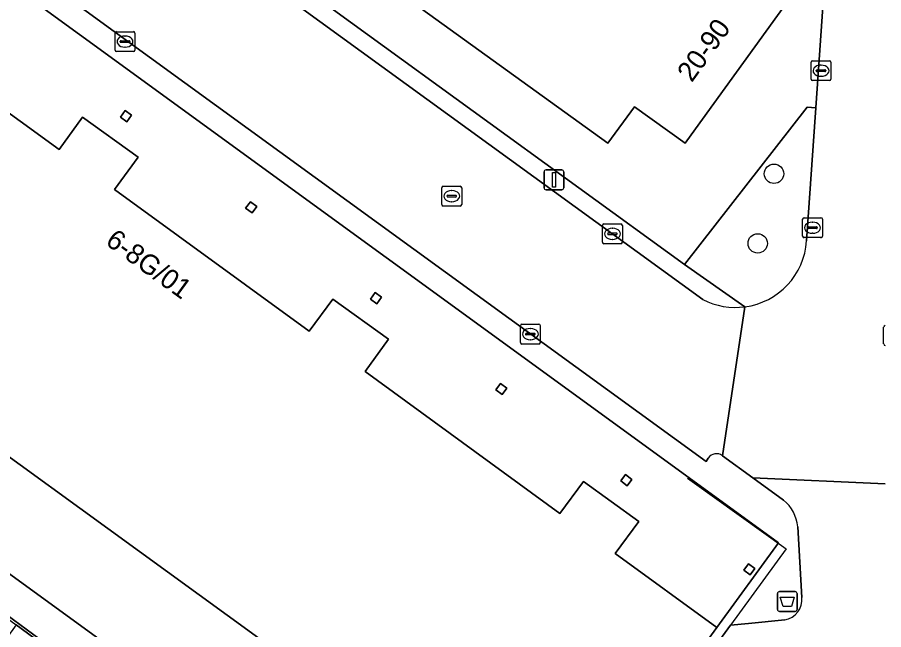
# Model space of a CAD drawing. Extents: x 160102 to 160934, y 382045 to 382923.
# Drawn here: x 160464.08 to 160507.71, y 382351.51 to 382382.39 of the extents above; entities that cross this region are included whole.
import ezdxf

# ---------------------------------------------------------------- set-up
doc = ezdxf.new("R2010")
doc.units = 0
for name, color, linetype in [('IMGEO_Afvalbak', 7, 'Continuous'), ('IMGEO_Boom', 7, 'Continuous'), ('IMGEO_Erf', 7, 'Continuous'), ('IMGEO_Groenvoorziening', 7, 'Continuous'), ('IMGEO_Hek', 7, 'Continuous'), ('IMGEO_Kolk', 7, 'Continuous'), ('IMGEO_Lichtmast', 7, 'Continuous'), ('IMGEO_Muur', 7, 'Continuous'), ('IMGEO_Pand', 7, 'Continuous'), ('IMGEO_Pand_nummerreeks', 7, 'Continuous'), ('IMGEO_Pand_overbouw', 7, 'Continuous'), ('IMGEO_Rijbaan_lokaal_open', 7, 'Continuous'), ('IMGEO_Rioolput', 7, 'Continuous'), ('IMGEO_Voetpad_open', 7, 'Continuous')]:
    doc.layers.add(name, color=color, linetype=linetype)

msp = doc.modelspace()

# ---------------------------------------------------------------- linework, layer by layer
at = {"layer": 'IMGEO_Afvalbak'}
for p, q in [((160502.366, 382352.535), (160502.366, 382353.335)), ((160502.366, 382353.335), (160502.366, 382352.535)), ((160502.466, 382353.435), (160503.256, 382353.435)), ((160503.256, 382353.435), (160502.466, 382353.435)), ((160503.356, 382353.335), (160503.356, 382352.535)), ((160503.356, 382352.535), (160503.356, 382353.335)), ((160503.256, 382352.435), (160502.466, 382352.435)), ((160502.466, 382352.435), (160503.256, 382352.435))]:
    msp.add_line(p, q, dxfattribs=at)
msp.add_lwpolyline([(160502.509, 382353.149), (160503.213, 382353.149), (160503.064, 382352.679), (160502.658, 382352.679), (160502.509, 382353.149)], dxfattribs=at)
for centre, start, end in [((160502.466, 382353.335), 90, 180), ((160502.466, 382353.335), 90, 180), ((160503.256, 382353.335), 0, 90), ((160503.256, 382353.335), 360, 90), ((160502.466, 382352.535), 180, 270), ((160502.466, 382352.535), 180, 270), ((160503.256, 382352.535), 270, 0), ((160503.256, 382352.535), 270, 0)]:
    msp.add_arc(centre, 0.1, start, end, dxfattribs=at)
at = {"layer": 'IMGEO_Boom'}
for centre in [(160502.19, 382374.5), (160501.37, 382370.99)]:
    msp.add_circle(centre, 0.489, dxfattribs=at)
at = {"layer": 'IMGEO_Erf'}
for points in [[(160456.38, 382451.994), (160438.681, 382427.642), (160433.026, 382419.832), (160431.723, 382420.775), (160430.325, 382418.844), (160481.724, 382381.525), (160497.679, 382369.934), (160503.86, 382377.86), (160504.298, 382377.83), (160506.387, 382407.891), (160506.796, 382407.89), (160506.827, 382408.163), (160507.129, 382408.141), (160507.218, 382409.474), (160506.425, 382409.903), (160506.467, 382410.646), (160506.723, 382415.1), (160507.118, 382421.968), (160505.467, 382422.114), (160507.133, 382447.247), (160503.859, 382449.614), (160506.076, 382452.733), (160472.64, 382477.062)], [(160456.351, 382382.868), (160466.187, 382375.719), (160467.365, 382377.35), (160470.157, 382375.333), (160468.968, 382373.7), (160478.776, 382366.565), (160479.978, 382368.175), (160482.771, 382366.161), (160481.591, 382364.526), (160491.395, 382357.376), (160492.59, 382358.99), (160495.379, 382356.975), (160494.187, 382355.357), (160499.315, 382351.619), (160502.419, 382355.889), (160498.105, 382359.029), (160451.741, 382392.778)], [(160460.587, 382356.574), (160483.716, 382339.75), (160486.31, 382337.728), (160488.477, 382336.147), (160490.845, 382334.379), (160494.484, 382339.385), (160492.767, 382340.642), (160492.226, 382341.039), (160491.833, 382341.328), (160491.222, 382340.488), (160491.079, 382340.291), (160440.354, 382377.176)], [(160462.864, 382330.742), (160467.643, 382327.268), (160472.086, 382324.039), (160476.795, 382320.616), (160481.466, 382317.222), (160489.264, 382327.886), (160491.567, 382331.035), (160491.874, 382331.454), (160490.59, 382332.393), (160487.43, 382334.758), (160485.852, 382335.907), (160479.476, 382340.697), (160479.42, 382340.621), (160482.477, 382338.332), (160485.764, 382335.871), (160484.148, 382333.713), (160480.926, 382336.2), (160477.838, 382338.449), (160477.651, 382338.577), (160479.225, 382340.68), (160476.542, 382342.636), (160471.028, 382346.804), (160467.398, 382349.424), (160459.402, 382355.308)]]:
    msp.add_lwpolyline(points, dxfattribs=at)
for points in [[(160503.136, 382388.933), (160500.383, 382385.124), (160502.945, 382383.285), (160498.016, 382376.464), (160497.711, 382376.043), (160495.161, 382377.882), (160493.827, 382376.039), (160475.352, 382389.381), (160484.662, 382402.283)], [(160469.506, 382377.684), (160469.831, 382377.448), (160469.594, 382377.121), (160469.268, 382377.357)], [(160475.815, 382373.089), (160476.14, 382372.854), (160475.903, 382372.527), (160475.578, 382372.762)], [(160482.104, 382368.51), (160482.429, 382368.273), (160482.193, 382367.948), (160481.867, 382368.185)], [(160488.408, 382363.929), (160488.733, 382363.695), (160488.497, 382363.368), (160488.172, 382363.602)], [(160494.714, 382359.336), (160495.03, 382359.094), (160494.787, 382358.773), (160494.469, 382359.017)], [(160500.905, 382354.84), (160501.23, 382354.607), (160500.997, 382354.278), (160500.671, 382354.512)], [(160462.41, 382349.561), (160458.992, 382352.063), (160460.597, 382354.255), (160464.014, 382351.753), (160467.327, 382349.327), (160465.894, 382347.369), (160465.723, 382347.135)]]:
    msp.add_lwpolyline(points, close=True, dxfattribs=at)
at = {"layer": 'IMGEO_Groenvoorziening'}
for points in [[(160504.298, 382377.83), (160503.86, 382377.86), (160497.679, 382369.934), (160500.724, 382367.794)], [(160503.831, 382371.114), (160504.298, 382377.83)]]:
    msp.add_lwpolyline(points, dxfattribs=at)
msp.add_arc((160500.254, 382371.348), 3.585, 277.5336, 356.2628, dxfattribs=at)
at = {"layer": 'IMGEO_Hek'}
for points in [[(160497.679, 382369.934), (160481.724, 382381.525)], [(160497.679, 382369.934), (160503.86, 382377.86)]]:
    msp.add_lwpolyline(points, dxfattribs=at)
at = {"layer": 'IMGEO_Kolk'}
for p, q in [((160469, 382380.738), (160469, 382381.59)), ((160469.075, 382381.664), (160469.927, 382381.664)), ((160469.488, 382381.444), (160469.513, 382381.444)), ((160470.001, 382381.59), (160470.001, 382380.738)), ((160469.259, 382381.158), (160469.259, 382381.17)), ((160469.697, 382381.121), (160469.299, 382381.121)), ((160469.302, 382381.207), (160469.7, 382381.207)), ((160469.743, 382381.17), (160469.743, 382381.158)), ((160469.927, 382380.664), (160469.075, 382380.664)), ((160469.511, 382380.884), (160469.486, 382380.884)), ((160504.059, 382379.271), (160504.059, 382380.123)), ((160504.134, 382380.197), (160504.986, 382380.197)), ((160505.06, 382380.123), (160505.06, 382379.271)), ((160504.318, 382379.691), (160504.318, 382379.703)), ((160504.756, 382379.654), (160504.358, 382379.654)), ((160504.361, 382379.74), (160504.759, 382379.74)), ((160504.547, 382379.977), (160504.572, 382379.977)), ((160504.802, 382379.703), (160504.802, 382379.691)), ((160504.57, 382379.417), (160504.545, 382379.417)), ((160504.986, 382379.197), (160504.134, 382379.197)), ((160503.705, 382372.279), (160504.557, 382372.279)), ((160493.552, 382371.046), (160493.552, 382371.898)), ((160493.627, 382371.972), (160494.479, 382371.972)), ((160494.553, 382371.898), (160494.553, 382371.046)), ((160503.63, 382371.353), (160503.63, 382372.205)), ((160503.932, 382371.822), (160504.33, 382371.822)), ((160504.118, 382372.059), (160504.143, 382372.059)), ((160504.631, 382372.205), (160504.631, 382371.353)), ((160493.811, 382371.466), (160493.811, 382371.478)), ((160494.249, 382371.429), (160493.851, 382371.429)), ((160493.854, 382371.515), (160494.252, 382371.515)), ((160494.04, 382371.752), (160494.065, 382371.752)), ((160494.295, 382371.478), (160494.295, 382371.466)), ((160503.889, 382371.773), (160503.889, 382371.785)), ((160504.327, 382371.736), (160503.929, 382371.736)), ((160504.141, 382371.499), (160504.116, 382371.499)), ((160504.373, 382371.785), (160504.373, 382371.773)), ((160494.479, 382370.972), (160493.627, 382370.972)), ((160494.063, 382371.192), (160494.038, 382371.192)), ((160504.557, 382371.279), (160503.705, 382371.279)), ((160489.42, 382365.989), (160489.42, 382366.841)), ((160489.495, 382366.915), (160490.347, 382366.915)), ((160489.908, 382366.695), (160489.933, 382366.695)), ((160490.421, 382366.841), (160490.421, 382365.989)), ((160507.714, 382365.919), (160507.714, 382366.771)), ((160489.679, 382366.409), (160489.679, 382366.421)), ((160490.117, 382366.372), (160489.719, 382366.372)), ((160489.722, 382366.458), (160490.12, 382366.458)), ((160489.931, 382366.135), (160489.906, 382366.135)), ((160490.163, 382366.421), (160490.163, 382366.409)), ((160490.347, 382365.915), (160489.495, 382365.915))]:
    msp.add_line(p, q, dxfattribs=at)
for points in [[(160469, 382380.738), (160469, 382381.59)], [(160469.075, 382381.664), (160469.927, 382381.664)], [(160470.001, 382381.59), (160470.001, 382380.738)], [(160469.927, 382380.664), (160469.075, 382380.664)], [(160504.059, 382379.271), (160504.059, 382380.123)], [(160504.134, 382380.197), (160504.986, 382380.197)], [(160505.06, 382380.123), (160505.06, 382379.271)], [(160504.986, 382379.197), (160504.134, 382379.197)], [(160503.705, 382372.279), (160504.557, 382372.279)], [(160493.552, 382371.046), (160493.552, 382371.898)], [(160493.627, 382371.972), (160494.479, 382371.972)], [(160494.553, 382371.898), (160494.553, 382371.046)], [(160503.63, 382371.353), (160503.63, 382372.205)], [(160504.631, 382372.205), (160504.631, 382371.353)], [(160494.479, 382370.972), (160493.627, 382370.972)], [(160504.557, 382371.279), (160503.705, 382371.279)], [(160489.42, 382365.989), (160489.42, 382366.841)], [(160489.495, 382366.915), (160490.347, 382366.915)], [(160490.421, 382366.841), (160490.421, 382365.989)], [(160507.714, 382365.919), (160507.714, 382366.771)], [(160490.347, 382365.915), (160489.495, 382365.915)]]:
    msp.add_lwpolyline(points, dxfattribs=at)
for centre, radius, start, end in [((160469.077, 382381.588), 0.0765, 91.552, 178.448), ((160469.077, 382381.588), 0.0765, 91.552, 178.448), ((160469.925, 382381.588), 0.0765, 1.552, 88.448), ((160469.925, 382381.588), 0.0765, 1.552, 88.448), ((160469.299, 382381.167), 0.0403, 85.8775, 175.7526), ((160469.296, 382381.157), 0.0366, 178.938, 274.7102), ((160469.7, 382381.164), 0.043, 264.8664, 352.4533), ((160469.704, 382381.169), 0.0386, 1.7309, 96.639), ((160469.077, 382380.74), 0.0765, 181.552, 268.448), ((160469.077, 382380.74), 0.0765, 181.552, 268.448), ((160469.925, 382380.74), 0.0765, 271.552, 358.448), ((160469.925, 382380.74), 0.0765, 271.552, 358.448), ((160504.136, 382380.121), 0.0765, 91.552, 178.448), ((160504.136, 382380.121), 0.0765, 91.552, 178.448), ((160504.984, 382380.121), 0.0765, 1.552, 88.448), ((160504.984, 382380.121), 0.0765, 1.552, 88.448), ((160504.358, 382379.7), 0.0403, 85.8775, 175.7526), ((160504.355, 382379.69), 0.0366, 178.938, 274.7102), ((160504.759, 382379.697), 0.043, 264.8664, 352.4533), ((160504.763, 382379.702), 0.0386, 1.7309, 96.639), ((160504.136, 382379.273), 0.0765, 181.552, 268.448), ((160504.136, 382379.273), 0.0765, 181.552, 268.448), ((160504.984, 382379.273), 0.0765, 271.552, 358.448), ((160504.984, 382379.273), 0.0765, 271.552, 358.448), ((160503.707, 382372.203), 0.0765, 91.552, 178.448), ((160503.707, 382372.203), 0.0765, 91.552, 178.448), ((160504.555, 382372.203), 0.0765, 1.552, 88.448), ((160504.555, 382372.203), 0.0765, 1.552, 88.448), ((160493.629, 382371.896), 0.0765, 91.552, 178.448), ((160493.629, 382371.896), 0.0765, 91.552, 178.448), ((160494.477, 382371.896), 0.0765, 1.552, 88.448), ((160494.477, 382371.896), 0.0765, 1.552, 88.448), ((160503.929, 382371.782), 0.0403, 85.8775, 175.7526), ((160504.334, 382371.784), 0.0386, 1.7309, 96.639), ((160493.851, 382371.475), 0.0403, 85.8775, 175.7526), ((160493.848, 382371.465), 0.0366, 178.938, 274.7102), ((160494.252, 382371.472), 0.043, 264.8664, 352.4533), ((160494.256, 382371.477), 0.0386, 1.7309, 96.639), ((160503.926, 382371.772), 0.0366, 178.938, 274.7102), ((160504.33, 382371.779), 0.043, 264.8664, 352.4533), ((160493.629, 382371.048), 0.0765, 181.552, 268.448), ((160493.629, 382371.048), 0.0765, 181.552, 268.448), ((160494.477, 382371.048), 0.0765, 271.552, 358.448), ((160494.477, 382371.048), 0.0765, 271.552, 358.448), ((160503.707, 382371.355), 0.0765, 181.552, 268.448), ((160503.707, 382371.355), 0.0765, 181.552, 268.448), ((160504.555, 382371.355), 0.0765, 271.552, 358.448), ((160504.555, 382371.355), 0.0765, 271.552, 358.448), ((160489.497, 382366.839), 0.0765, 91.552, 178.448), ((160489.497, 382366.839), 0.0765, 91.552, 178.448), ((160490.345, 382366.839), 0.0765, 1.552, 88.448), ((160490.345, 382366.839), 0.0765, 1.552, 88.448), ((160507.791, 382366.769), 0.0765, 91.552, 178.448), ((160507.791, 382366.769), 0.0765, 91.552, 178.448), ((160489.719, 382366.418), 0.0403, 85.8775, 175.7526), ((160489.716, 382366.408), 0.0366, 178.938, 274.7102), ((160490.12, 382366.415), 0.043, 264.8664, 352.4533), ((160490.124, 382366.42), 0.0386, 1.7309, 96.639), ((160489.497, 382365.991), 0.0765, 181.552, 268.448), ((160489.497, 382365.991), 0.0765, 181.552, 268.448), ((160490.345, 382365.991), 0.0765, 271.552, 358.448), ((160490.345, 382365.991), 0.0765, 271.552, 358.448), ((160507.791, 382365.921), 0.0765, 181.552, 268.448), ((160507.791, 382365.921), 0.0765, 181.552, 268.448)]:
    msp.add_arc(centre, radius, start, end, dxfattribs=at)
for centre, major_axis, ratio, start_param, end_param in [((160469.487, 382381.164), (-0.387, 0.002), 0.722429, 4.712389, 7.853982), ((160469.512, 382381.164), (-0.39, 0.002), 0.717154, 1.570796, 4.712389), ((160504.546, 382379.697), (-0.387, 0.002), 0.722429, 4.712389, 7.853982), ((160504.571, 382379.697), (-0.39, 0.002), 0.717154, 1.570796, 4.712389), ((160504.117, 382371.779), (-0.387, 0.002), 0.722429, 4.712389, 7.853982), ((160504.142, 382371.779), (-0.39, 0.002), 0.717154, 1.570796, 4.712389), ((160494.039, 382371.472), (-0.387, 0.002), 0.722429, 4.712389, 7.853982), ((160494.064, 382371.472), (-0.39, 0.002), 0.717154, 1.570796, 4.712389), ((160489.907, 382366.415), (-0.387, 0.002), 0.722429, 4.712389, 7.853982), ((160489.932, 382366.415), (-0.39, 0.002), 0.717154, 1.570796, 4.712389)]:
    msp.add_ellipse(centre, major_axis=major_axis, ratio=ratio, start_param=start_param, end_param=end_param, dxfattribs=at)
at = {"layer": 'IMGEO_Lichtmast'}
for p, q in [((160490.608, 382373.796), (160490.608, 382374.596)), ((160490.608, 382374.596), (160490.608, 382373.796)), ((160490.708, 382374.696), (160491.498, 382374.696)), ((160491.498, 382374.696), (160490.708, 382374.696)), ((160491.598, 382374.596), (160491.598, 382373.796)), ((160491.598, 382373.796), (160491.598, 382374.596)), ((160491.498, 382373.696), (160490.708, 382373.696)), ((160490.708, 382373.696), (160491.498, 382373.696))]:
    msp.add_line(p, q, dxfattribs=at)
msp.add_lwpolyline([(160491.028, 382374.571), (160491.178, 382374.571), (160491.178, 382373.821), (160491.028, 382373.821), (160491.028, 382374.571)], dxfattribs=at)
for centre, start, end in [((160490.708, 382374.596), 90, 180), ((160490.708, 382374.596), 90, 180), ((160491.498, 382374.596), 0, 90), ((160491.498, 382374.596), 360, 90), ((160490.708, 382373.796), 180, 270), ((160490.708, 382373.796), 180, 270), ((160491.498, 382373.796), 270, 0), ((160491.498, 382373.796), 270, 0)]:
    msp.add_arc(centre, 0.1, start, end, dxfattribs=at)
at = {"layer": 'IMGEO_Muur'}
for points in [[(160497.832, 382359.155), (160498.073, 382358.982)], [(160498.073, 382358.982), (160502.811, 382355.589)], [(160502.811, 382355.589), (160500.007, 382351.735)]]:
    msp.add_lwpolyline(points, dxfattribs=at)
at = {"layer": 'IMGEO_Pand'}
for points in [[(160493.827, 382376.039), (160495.161, 382377.882), (160497.711, 382376.043), (160498.016, 382376.464), (160502.945, 382383.285), (160500.383, 382385.124), (160503.136, 382388.933), (160484.662, 382402.283), (160475.352, 382389.381)], [(160479.978, 382368.175), (160478.776, 382366.565), (160468.968, 382373.7), (160470.157, 382375.333), (160467.365, 382377.35), (160466.187, 382375.719), (160456.351, 382382.868), (160457.54, 382384.501), (160454.761, 382386.535), (160453.568, 382384.905), (160448.643, 382388.532), (160440.354, 382377.176), (160491.079, 382340.291), (160491.222, 382340.488), (160491.833, 382341.328), (160499.315, 382351.619), (160494.187, 382355.357), (160495.379, 382356.975), (160492.59, 382358.99), (160491.395, 382357.376), (160481.591, 382364.526), (160482.771, 382366.161)], [(160469.506, 382377.684), (160469.268, 382377.357), (160469.594, 382377.121), (160469.831, 382377.448)], [(160476.14, 382372.854), (160475.815, 382373.089), (160475.578, 382372.762), (160475.903, 382372.527)], [(160482.429, 382368.273), (160482.104, 382368.51), (160481.867, 382368.185), (160482.193, 382367.948)], [(160488.733, 382363.695), (160488.408, 382363.929), (160488.172, 382363.602), (160488.497, 382363.368)], [(160495.03, 382359.094), (160494.714, 382359.336), (160494.469, 382359.017), (160494.787, 382358.773)], [(160501.23, 382354.607), (160500.905, 382354.84), (160500.671, 382354.512), (160500.997, 382354.278)], [(160464.014, 382351.753), (160462.588, 382349.79), (160462.41, 382349.561), (160465.723, 382347.135), (160465.894, 382347.369), (160467.327, 382349.327)]]:
    msp.add_lwpolyline(points, close=True, dxfattribs=at)
at = {"layer": 'IMGEO_Pand_overbouw'}
msp.add_lwpolyline([(160451.707, 382392.731), (160448.643, 382388.532), (160453.568, 382384.905), (160454.761, 382386.535), (160457.54, 382384.501), (160456.351, 382382.868), (160466.187, 382375.719), (160467.365, 382377.35), (160470.157, 382375.333), (160468.968, 382373.7), (160478.776, 382366.565), (160479.978, 382368.175), (160482.771, 382366.161), (160481.591, 382364.526), (160491.395, 382357.376), (160492.59, 382358.99), (160495.379, 382356.975), (160494.187, 382355.357), (160499.315, 382351.619), (160502.419, 382355.889), (160498.105, 382359.029), (160451.741, 382392.778)], close=True, dxfattribs=at)
at = {"layer": 'IMGEO_Rijbaan_lokaal_open'}
for points in [[(160498.608, 382368.158), (160429.934, 382418.064), (160429.691, 382417.738), (160411.998, 382430.553)], [(160408.261, 382425.803), (160498.767, 382359.996), (160498.881, 382360.163)], [(160510.596, 382409.264), (160507.218, 382409.474), (160507.129, 382408.141), (160506.827, 382408.163), (160506.796, 382407.89), (160506.387, 382407.891), (160504.298, 382377.83), (160503.831, 382371.114)], [(160499.589, 382360.286), (160500.724, 382367.794)], [(160500.724, 382367.794), (160499.589, 382360.286), (160501.131, 382359.166), (160507.788, 382358.872)], [(160507.788, 382358.872), (160501.131, 382359.166), (160502.671, 382358.047)], [(160503.386, 382356.699), (160503.598, 382353.139)], [(160502.729, 382352.02), (160500.905, 382351.829), (160500.007, 382351.735), (160492.226, 382341.039), (160492.767, 382340.642), (160494.484, 382339.385), (160497.739, 382337.019), (160503.975, 382336.473), (160503.786, 382342.949)]]:
    msp.add_lwpolyline(points, dxfattribs=at)
for centre, radius, start, end in [((160500.254, 382371.348), 3.585, 277.5336, 356.2628), ((160500.243, 382371.328), 3.567, 242.7233, 277.7554), ((160499.291, 382359.899), 0.488, 52.4278, 147.2833), ((160501.431, 382356.525), 1.963, 5.0717, 50.8127), ((160502.567, 382353.043), 1.036, 279.0155, 5.3197)]:
    msp.add_arc(centre, radius, start, end, dxfattribs=at)
at = {"layer": 'IMGEO_Rioolput'}
for p, q in [((160485.458, 382372.945), (160485.458, 382373.797)), ((160485.533, 382373.871), (160486.385, 382373.871)), ((160485.946, 382373.651), (160485.971, 382373.651)), ((160486.459, 382373.797), (160486.459, 382372.945)), ((160485.717, 382373.365), (160485.717, 382373.377)), ((160486.155, 382373.328), (160485.757, 382373.328)), ((160485.76, 382373.414), (160486.158, 382373.414)), ((160486.201, 382373.377), (160486.201, 382373.365)), ((160486.385, 382372.871), (160485.533, 382372.871)), ((160485.969, 382373.091), (160485.944, 382373.091))]:
    msp.add_line(p, q, dxfattribs=at)
for points in [[(160485.458, 382372.945), (160485.458, 382373.797)], [(160485.533, 382373.871), (160486.385, 382373.871)], [(160486.459, 382373.797), (160486.459, 382372.945)], [(160486.385, 382372.871), (160485.533, 382372.871)]]:
    msp.add_lwpolyline(points, dxfattribs=at)
for centre, radius, start, end in [((160485.535, 382373.795), 0.0765, 91.552, 178.448), ((160485.535, 382373.795), 0.0765, 91.552, 178.448), ((160486.383, 382373.795), 0.0765, 1.552, 88.448), ((160486.383, 382373.795), 0.0765, 1.552, 88.448), ((160485.757, 382373.374), 0.0403, 85.8775, 175.7526), ((160485.754, 382373.364), 0.0366, 178.938, 274.7102), ((160486.158, 382373.371), 0.043, 264.8664, 352.4533), ((160486.162, 382373.376), 0.0386, 1.7309, 96.639), ((160485.535, 382372.947), 0.0765, 181.552, 268.448), ((160485.535, 382372.947), 0.0765, 181.552, 268.448), ((160486.383, 382372.947), 0.0765, 271.552, 358.448), ((160486.383, 382372.947), 0.0765, 271.552, 358.448)]:
    msp.add_arc(centre, radius, start, end, dxfattribs=at)
for centre, major_axis, ratio, start_param, end_param in [((160485.945, 382373.371), (-0.387, 0.002), 0.722429, 4.712389, 7.853982), ((160485.97, 382373.371), (-0.39, 0.002), 0.717154, 1.570796, 4.712389)]:
    msp.add_ellipse(centre, major_axis=major_axis, ratio=ratio, start_param=start_param, end_param=end_param, dxfattribs=at)
at = {"layer": 'IMGEO_Voetpad_open'}
for points in [[(160411.998, 382430.553), (160429.691, 382417.738), (160429.934, 382418.064), (160498.608, 382368.158)], [(160500.724, 382367.794), (160497.679, 382369.934), (160481.724, 382381.525), (160430.325, 382418.844), (160429.933, 382419.128), (160428.175, 382420.4), (160419.672, 382426.445), (160414.126, 382430.489)], [(160407.208, 382426.271), (160406.721, 382425.559), (160409.172, 382423.667), (160414.7, 382419.656), (160423.132, 382413.468), (160423.209, 382413.574), (160423.298, 382413.697), (160424.945, 382412.505), (160425.496, 382412.106), (160425.412, 382411.99), (160425.32, 382411.863), (160426.593, 382410.937), (160439.531, 382401.558), (160451.707, 382392.731), (160451.741, 382392.778), (160498.105, 382359.029), (160502.419, 382355.889), (160499.315, 382351.619), (160491.833, 382341.328), (160492.226, 382341.039), (160500.007, 382351.735), (160500.905, 382351.829), (160502.729, 382352.02)], [(160498.881, 382360.163), (160498.767, 382359.996), (160408.261, 382425.803)], [(160502.671, 382358.047), (160501.131, 382359.166), (160499.589, 382360.286)], [(160483.716, 382339.75), (160460.587, 382356.574)], [(160503.598, 382353.139), (160503.386, 382356.699)], [(160459.402, 382355.308), (160467.398, 382349.424)]]:
    msp.add_lwpolyline(points, dxfattribs=at)
for centre, radius, start, end in [((160500.243, 382371.328), 3.567, 242.7233, 277.7554), ((160499.291, 382359.899), 0.488, 52.4278, 147.2833), ((160501.431, 382356.525), 1.963, 5.0717, 50.8127), ((160502.567, 382353.043), 1.036, 279.0155, 5.3197)]:
    msp.add_arc(centre, radius, start, end, dxfattribs=at)

# ---------------------------------------------------------------- texts
at = {"layer": 'IMGEO_Pand_nummerreeks'}
for s, rotation, p in [('20-90', 54.1445, (160498.048, 382379.069)), ('6-8G/01', 323.9667, (160468.464, 382370.974))]:
    msp.add_text(s, height=1, rotation=rotation, dxfattribs=at).set_placement(p)

doc.saveas('drawing.dxf')
